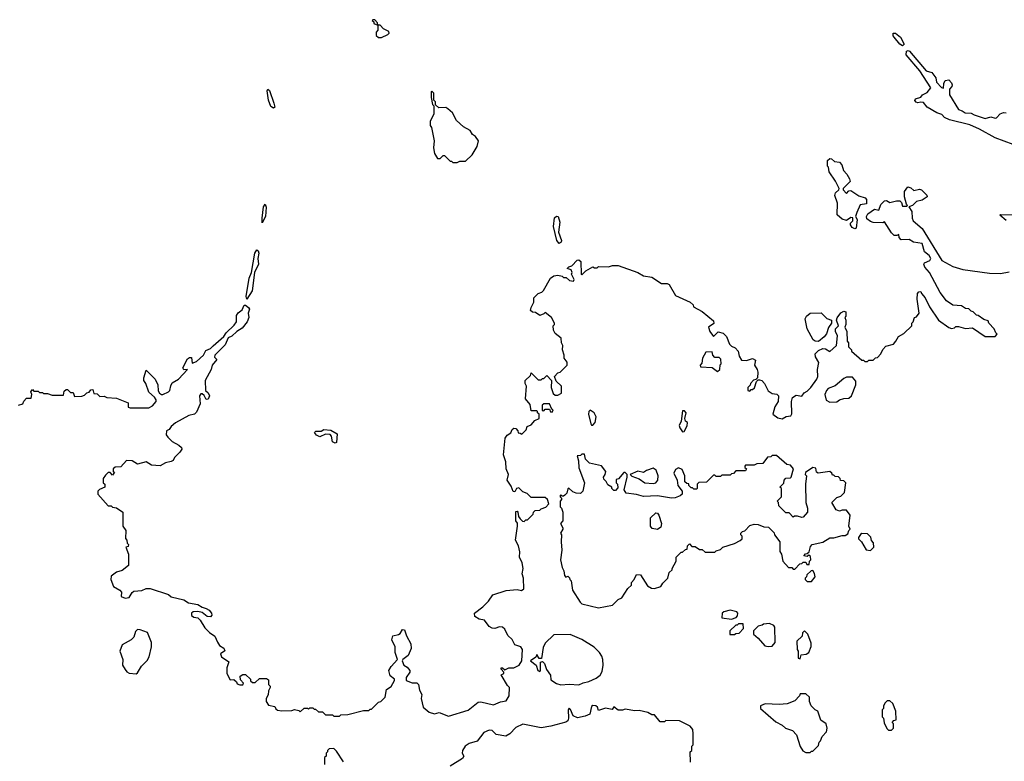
# Model space of a CAD drawing. Extents: x 2386423 to 2568864, y 578392 to 761999.
# Tile 328 of 454: x 2511703 to 2518731, y 646988 to 652280. Entities that reach past the tile are written whole.
import ezdxf

# ---------------------------------------------------------------- set-up
doc = ezdxf.new("R2010")
doc.units = 0

msp = doc.modelspace()

# ---------------------------------------------------------------- linework, layer by layer
at = {"layer": '0CON05XD'}
for points in [[(2514285, 652152.5), (2514330, 652175), (2514340, 652185), (2514337.5, 652195), (2514300, 652215), (2514275, 652240), (2514260, 652240), (2514258.3, 652258.3), (2514238.3, 652278.3), (2514225, 652280), (2514220, 652275), (2514230, 652265), (2514231.7, 652251.7), (2514260, 652240), (2514260, 652205), (2514248.3, 652191.7), (2514248.3, 652168.3), (2514265, 652152.5), (2514285, 652152.5)], [(2518005, 652092.5), (2517985, 652106), (2517945.7, 652155), (2517938.6, 652165), (2517937.5, 652185), (2517955, 652182.9), (2517991.4, 652155), (2518017.5, 652105), (2518005, 652092.5)], [(2518795, 651390), (2518665, 651437.5), (2518555, 651500), (2518485, 651530), (2518340, 651565), (2518305, 651582.5), (2518285, 651602.5), (2518250, 651615), (2518180, 651655), (2518155, 651690), (2518135, 651692.5), (2518115, 651686.7), (2518101.2, 651691.2), (2518093.6, 651703.6), (2518096.7, 651715), (2518135, 651726.7), (2518146.7, 651745), (2518179.5, 651760.5), (2518206, 651794), (2518127.5, 651915), (2518030, 652030), (2518032, 652055), (2518045, 652060.8), (2518055.5, 652055.5), (2518174, 651915), (2518215, 651902.5), (2518242.5, 651865), (2518247.5, 651835), (2518282.5, 651795), (2518298.3, 651791.7), (2518300, 651825), (2518310, 651845), (2518335, 651850), (2518355, 651830), (2518360, 651815), (2518357, 651803), (2518340, 651785), (2518340, 651745), (2518405, 651638.8), (2518430.7, 651630.7), (2518452.5, 651615), (2518495, 651612), (2518515, 651600), (2518595, 651574), (2518635, 651586.7), (2518665, 651577.5), (2518675, 651580), (2518701.5, 651608.5), (2518725, 651617.5), (2518745, 651614.3)], [(2513515, 651649.2), (2513495, 651661.2), (2513480, 651705), (2513468.8, 651771.2), (2513475, 651783.3), (2513485.7, 651775), (2513517.9, 651685), (2513524, 651656), (2513515, 651649.2)], [(2514825, 651260), (2514845, 651270), (2514885, 651270), (2514932.5, 651315), (2514967.5, 651375), (2514977.5, 651415), (2514956.4, 651446.4), (2514935, 651460), (2514919.3, 651489.3), (2514870, 651515), (2514820.7, 651560.7), (2514792.5, 651615), (2514760, 651645), (2514745, 651652.5), (2514695, 651650), (2514671.7, 651671.7), (2514670, 651695), (2514660, 651705), (2514660, 651755), (2514645, 651770), (2514640, 651765), (2514640, 651725), (2514650, 651675), (2514660, 651665), (2514660, 651605), (2514632.5, 651555), (2514632.5, 651525), (2514641.7, 651511.7), (2514662.5, 651415), (2514656.7, 651365), (2514663.3, 651325), (2514685, 651290), (2514705, 651290), (2514725, 651310), (2514735, 651310), (2514775, 651270), (2514785, 651270), (2514795, 651260), (2514825, 651260)], [(2517665, 650787.5), (2517645, 650797.5), (2517632.5, 650815), (2517633, 650827), (2517650, 650845), (2517650, 650865), (2517635, 650867.5), (2517605, 650847.5), (2517575, 650857.5), (2517538.3, 650888.3), (2517541.7, 650971.7), (2517521.2, 651025), (2517527.5, 651045), (2517550, 651065), (2517552.5, 651075), (2517527, 651127), (2517480.8, 651195), (2517477.5, 651227.5), (2517470, 651235), (2517470, 651275), (2517485, 651290), (2517498.3, 651288.3), (2517518.3, 651268.3), (2517555, 651262.5), (2517572.5, 651245), (2517583.9, 651203.9), (2517608.3, 651178.3), (2517626.7, 651145), (2517630, 651125), (2517580, 651075), (2517580, 651065), (2517605, 651040), (2517621.7, 651058.3), (2517635, 651060), (2517693, 651023), (2517738.3, 651008.3), (2517747, 650997), (2517747.5, 650965), (2517702, 650958), (2517679.2, 650905), (2517670, 650875), (2517680, 650855), (2517675, 650792.5), (2517665, 650787.5)], [(2518005, 650950), (2518035, 650950), (2518040, 650955), (2518032.5, 650962.5), (2518020, 651015), (2518020, 651055), (2518041.7, 651088.3), (2518065, 651080), (2518085, 651060), (2518125, 651070), (2518140, 651065), (2518178.3, 651028.3), (2518180, 651015), (2518145, 650992.5), (2518105, 650982.5), (2518076.2, 650953.8), (2518050, 650945), (2518071.7, 650911.7), (2518073, 650863), (2518080, 650845), (2518145, 650790), (2518285, 650562.5), (2518365, 650520), (2518435, 650496.7), (2518625, 650471.2), (2518705, 650470), (2518765, 650480)], [(2513115, 647837.5), (2513130, 647815), (2513160, 647795), (2513167, 647777), (2513137.5, 647755), (2513143.9, 647733.9), (2513197, 647697), (2513182.5, 647655), (2513182.5, 647615), (2513205, 647570), (2513231.7, 647571.7), (2513250, 647555), (2513255, 647540), (2513275, 647532.5), (2513297, 647533), (2513300, 647545), (2513278.3, 647568.3), (2513277.5, 647595), (2513295, 647606.7), (2513315, 647606.7), (2513350, 647575), (2513351.7, 647561.7), (2513365, 647550), (2513385, 647550), (2513415, 647580), (2513465, 647580), (2513478.3, 647568.3), (2513480, 647535), (2513490, 647525), (2513490, 647515), (2513478.3, 647491.7), (2513477, 647463), (2513462.5, 647435), (2513462.5, 647415), (2513479.3, 647389.3), (2513525, 647380), (2513531.7, 647361.7), (2513543, 647353), (2513575, 647347.5), (2513645, 647350), (2513665, 647357.5), (2513695, 647350), (2513705, 647340), (2513733, 647367), (2513757.5, 647367.5), (2513765, 647360), (2513775, 647370), (2513795, 647370), (2513805, 647360), (2513815, 647360), (2513835, 647340), (2513865, 647340), (2513885, 647320), (2513935, 647320), (2513945, 647310), (2513985, 647310), (2513995, 647320), (2514045, 647322.5), (2514158.3, 647351.7), (2514195, 647350), (2514205, 647360), (2514215, 647360), (2514265, 647410), (2514280, 647415), (2514312.5, 647445), (2514320.3, 647499.7), (2514355, 647522.5), (2514377.5, 647565), (2514377.5, 647575), (2514347.3, 647597.3), (2514339.2, 647635), (2514355, 647663.8), (2514400, 647715), (2514383.8, 647765), (2514383.3, 647805), (2514360, 647855), (2514367, 647883), (2514407, 647893), (2514419.3, 647900.7), (2514435, 647927.5), (2514450, 647925), (2514463, 647883), (2514496.2, 647826.2), (2514498, 647792), (2514475, 647742.5), (2514437.5, 647715), (2514433.3, 647705), (2514444, 647674), (2514469.3, 647659.3), (2514487.5, 647635), (2514487, 647623), (2514462.5, 647585), (2514462.5, 647565), (2514505, 647547.5), (2514537, 647547), (2514550, 647535), (2514556.7, 647495), (2514573.3, 647465), (2514570, 647435), (2514582.5, 647375), (2514625, 647338.8), (2514665, 647326.2), (2514696.4, 647336.4), (2514765, 647310), (2514905, 647352.5), (2514975, 647410), (2514995, 647413.3), (2515085, 647390), (2515135, 647413.3), (2515175, 647420), (2515197.5, 647455), (2515200, 647515), (2515185, 647530), (2515140, 647605), (2515160, 647615), (2515160, 647625), (2515140, 647645), (2515140, 647655), (2515150, 647655), (2515165, 647640), (2515195, 647653.8), (2515230, 647655), (2515267.5, 647675), (2515286.7, 647705), (2515292.5, 647785), (2515280, 647805), (2515238.3, 647818.3), (2515218.3, 647858.3), (2515186.7, 647885), (2515165, 647930), (2515150, 647945), (2515127, 647947), (2515095, 647936.7), (2515075, 647937.5), (2515055, 647950), (2515020, 647995), (2514983, 648003), (2514951.7, 648021.7), (2514950, 648045), (2515009.3, 648090.7), (2515049.3, 648130.7), (2515080, 648175), (2515175, 648207.5), (2515255, 648213.8), (2515285, 648206.2), (2515302, 648218), (2515298.6, 648295), (2515290.6, 648325), (2515297.5, 648365), (2515290, 648405), (2515270, 648445), (2515272.3, 648482.3), (2515262.5, 648525), (2515241.2, 648565), (2515257.5, 648665), (2515257, 648687), (2515244, 648705), (2515245, 648770), (2515255, 648772.5), (2515260, 648765), (2515262.5, 648735), (2515275, 648717.5), (2515291.7, 648701.7), (2515305, 648700), (2515315, 648710), (2515328.3, 648711.7), (2515368.3, 648751.7), (2515370, 648765), (2515381.7, 648778.3), (2515415, 648780), (2515425, 648790), (2515458.3, 648801.7), (2515480, 648825), (2515470, 648855), (2515455, 648870), (2515355, 648870), (2515325, 648900), (2515295, 648910), (2515265, 648940), (2515250, 648935), (2515238.3, 648911.7), (2515225, 648913.3), (2515211.2, 648951.2), (2515183.3, 648995), (2515192.5, 649035), (2515176.7, 649075), (2515173.3, 649125), (2515157.5, 649175), (2515167.5, 649295), (2515183.6, 649316.4), (2515208.3, 649331.7), (2515217.5, 649355), (2515230, 649365), (2515245, 649362.5), (2515260, 649345), (2515261.7, 649331.7), (2515275, 649330), (2515288.3, 649321.7), (2515317.5, 649352.5), (2515325, 649376), (2515355, 649390), (2515380.7, 649419.3), (2515410, 649435), (2515410, 649465), (2515400, 649475), (2515400, 649485), (2515395, 649490), (2515355, 649490), (2515346.7, 649535), (2515313.8, 649575), (2515320, 649665), (2515310, 649685), (2515310, 649705), (2515348.3, 649741.7), (2515355, 649760), (2515405, 649710), (2515425, 649710), (2515435, 649720), (2515445, 649720), (2515465, 649740), (2515500, 649705), (2515497.5, 649655), (2515511.7, 649611.7), (2515525, 649600), (2515545, 649600), (2515570, 649615), (2515570, 649665), (2515531.7, 649701.7), (2515520, 649735), (2515545, 649760), (2515560, 649765), (2515610, 649815), (2515610, 649835), (2515590, 649865), (2515590, 649885), (2515577.5, 649925), (2515580, 649955), (2515570, 649975), (2515567, 650007), (2515525, 650040), (2515512.5, 650065), (2515510, 650095), (2515520, 650105), (2515520, 650115), (2515500, 650155), (2515455, 650190), (2515445, 650180), (2515415, 650170), (2515385, 650190), (2515363, 650193), (2515350, 650205), (2515353, 650227), (2515372.5, 650265), (2515372.5, 650295), (2515403.9, 650326.1), (2515430, 650335), (2515443, 650347), (2515492.5, 650435), (2515515, 650452.5), (2515545, 650457.5), (2515575, 650450), (2515585, 650440), (2515605, 650440), (2515628.3, 650418.3), (2515656.2, 650413.8), (2515660, 650425), (2515643, 650463), (2515646.7, 650475), (2515640, 650495), (2515610, 650505), (2515623.3, 650516.7), (2515645, 650522.5), (2515681.2, 650565), (2515695, 650567.1), (2515708.6, 650555), (2515710, 650465), (2515715, 650460), (2515745, 650487.5), (2515795, 650517.5), (2515805, 650510), (2515825, 650510), (2515835, 650520), (2515905, 650517.5), (2515935, 650526.2), (2515975, 650526), (2516115, 650476.7), (2516155, 650452.5), (2516215, 650442.5), (2516285, 650396.7), (2516325, 650396.7), (2516339.3, 650389.3), (2516385, 650312.5), (2516490, 650265), (2516510, 650245), (2516511.7, 650231.7), (2516575, 650197.5), (2516655, 650130), (2516658.3, 650111.7), (2516620, 650085), (2516630, 650055), (2516655, 650020), (2516688.3, 650051.7), (2516725, 650042.5), (2516748.3, 650018.3), (2516770, 649965), (2516785, 649950), (2516809.3, 649939.3), (2516832.5, 649915), (2516838.3, 649878.3), (2516855, 649850), (2516891.7, 649848.3), (2516935, 649862.5), (2516955, 649850), (2516947.5, 649815), (2516967.5, 649785), (2516972.5, 649765), (2516970, 649725), (2516958.3, 649711.7), (2516941.7, 649708.3), (2516920, 649685), (2516918.3, 649671.7), (2516900, 649655), (2516900, 649635), (2516915, 649630), (2516925, 649640), (2516935, 649640), (2516947, 649653), (2516961.7, 649698.3), (2516975, 649710), (2516985, 649710), (2517000, 649705), (2517020, 649685), (2517045, 649632.5), (2517075, 649612.5), (2517108.3, 649608.3), (2517120, 649595), (2517117.5, 649555), (2517093, 649517), (2517080, 649465), (2517115, 649440), (2517145, 649432.5), (2517175, 649447.5), (2517206.7, 649453.3), (2517213.6, 649466.4), (2517211.2, 649555), (2517220, 649585), (2517245, 649600), (2517286.1, 649593.9), (2517301.7, 649618.3), (2517325, 649630), (2517350, 649655), (2517393.3, 649715), (2517400, 649735), (2517397.5, 649785), (2517407, 649833), (2517382.5, 649875), (2517380, 649895), (2517405, 649920), (2517437, 649933), (2517455, 649932.5), (2517485, 649913.3), (2517532.5, 649955), (2517540, 650025), (2517526.2, 650055), (2517526.2, 650073.8), (2517547.5, 650095), (2517533.3, 650136.7), (2517537.5, 650152.5), (2517565, 650187.5), (2517585, 650200), (2517600, 650195), (2517600, 650165), (2517592.5, 650155), (2517600, 650135), (2517600, 650105), (2517592.5, 650085), (2517607.5, 650055), (2517610, 649985), (2517620, 649975), (2517620, 649945), (2517640, 649925), (2517640, 649915), (2517715, 649850), (2517725, 649850), (2517735, 649840), (2517755, 649840), (2517765, 649850), (2517795, 649850), (2517813, 649867), (2517825, 649870), (2517850, 649895), (2517863, 649927), (2517885, 649950), (2517940, 649965), (2517957.5, 649985), (2517975, 650020), (2518015, 650040), (2518070, 650095), (2518070, 650115), (2518080, 650125), (2518090, 650155), (2518105, 650160), (2518122.5, 650185), (2518110, 650285), (2518112.5, 650325), (2518121.7, 650338.3), (2518135, 650340), (2518140, 650325), (2518167.5, 650295), (2518198.3, 650231.7), (2518262.5, 650135), (2518335, 650082.5), (2518355, 650077.5), (2518375, 650080), (2518385, 650090), (2518405, 650090), (2518455, 650077.5), (2518505, 650080), (2518595, 650020), (2518665, 650020), (2518680, 650035), (2518670, 650045), (2518660, 650075), (2518620, 650115), (2518615, 650130), (2518585, 650140), (2518545, 650170), (2518531.7, 650171.7), (2518510, 650195), (2518495, 650200), (2518477, 650217), (2518455, 650220), (2518425, 650237.5), (2518365, 650242.5), (2518317.5, 650275), (2518273.9, 650333.9), (2518196.1, 650476.1), (2518163.3, 650515), (2518157.5, 650535), (2518162.5, 650545), (2518198.8, 650561.2), (2518205.7, 650575), (2518195, 650597.5), (2518162.5, 650622.5), (2518145, 650683.8), (2518083.6, 650693.6), (2518051.7, 650711.7), (2517995, 650710), (2517980, 650725), (2517978.3, 650748.3), (2517965, 650740), (2517945, 650740), (2517925, 650760), (2517877, 650837), (2517865, 650830), (2517795, 650833.3), (2517775, 650840), (2517749.3, 650859.3), (2517746.7, 650875), (2517756.1, 650893.9), (2517805, 650927.5), (2517835, 650920), (2517849.3, 650960.7), (2517875, 650987.5), (2517889.3, 650989.3), (2517915, 650976.7), (2517961.7, 650988.3), (2517985, 650986.7), (2517996.7, 650976.7), (2518005, 650950)], [(2513435, 650830), (2513432.9, 650862.9), (2513443.2, 650945), (2513455, 650963.8), (2513463.2, 650943.2), (2513456.9, 650875), (2513435, 650830)], [(2515555, 650683.3), (2515537.5, 650705), (2515514.4, 650804.4), (2515520.8, 650865), (2515535, 650878.8), (2515546.2, 650875), (2515558.9, 650835), (2515550, 650765), (2515570.8, 650705), (2515568.6, 650691.4), (2515555, 650683.3)], [(2518745, 650847.5), (2518700, 650885), (2518705, 650890), (2518795, 650886.7)], [(2513325, 650286.2), (2513320.5, 650305), (2513341.8, 650435), (2513356.9, 650475), (2513382.5, 650615), (2513395, 650636.9), (2513405, 650630), (2513409.2, 650615), (2513402.5, 650575), (2513407.5, 650535), (2513379.5, 650475), (2513362.2, 650345), (2513325, 650286.2)], [(2511695, 649530), (2511725, 649540), (2511731.7, 649558.3), (2511751.7, 649578.3), (2511785, 649580), (2511790, 649605), (2511782.5, 649625), (2511795, 649640), (2511805, 649630), (2511835, 649630), (2511845, 649620), (2511865, 649620), (2511872.5, 649612.5), (2511901.7, 649611.7), (2511935, 649600), (2512015, 649600), (2512021.7, 649628.3), (2512035, 649640), (2512045, 649640), (2512065, 649620), (2512085, 649620), (2512095, 649590), (2512147, 649593), (2512165, 649600), (2512181.7, 649618.3), (2512198.3, 649621.7), (2512211.7, 649638.3), (2512225, 649640), (2512231.7, 649611.7), (2512255, 649610), (2512275, 649590), (2512305, 649592.5), (2512325, 649583.3), (2512395, 649580), (2512477, 649547), (2512477.5, 649515), (2512490.7, 649509.3), (2512625, 649510.8), (2512651.1, 649525), (2512677.5, 649555), (2512677.1, 649567.1), (2512665, 649586.7), (2512625, 649622.5), (2512603.3, 649685), (2512590, 649705), (2512588.8, 649725), (2512605, 649780), (2512669.2, 649715), (2512690, 649675), (2512691.7, 649631.7), (2512701.2, 649615), (2512714.6, 649604.6), (2512725, 649604.5), (2512766.1, 649623.9), (2512776, 649634), (2512782.1, 649667.9), (2512792.2, 649687.8), (2512835.8, 649715), (2512900, 649785), (2512875, 649782.5), (2512867.5, 649795), (2512900.5, 649859.5), (2512915, 649870), (2512928.3, 649868.3), (2512935, 649830), (2512965, 649840.8), (2513014.4, 649885), (2513031.7, 649918.3), (2513065, 649934.5), (2513085, 649952.2), (2513159.9, 650020.1), (2513177.5, 650045), (2513235, 650100.5), (2513250.8, 650125), (2513251.8, 650168.2), (2513262.8, 650187.2), (2513290, 650210), (2513305, 650242), (2513315, 650243.1), (2513336.4, 650226.4), (2513342.5, 650215), (2513334.4, 650185), (2513339.2, 650155), (2513327.1, 650122.9), (2513291.9, 650078.1), (2513252.9, 650055), (2513218.3, 650021.7), (2513190.2, 650009.8), (2513169.1, 649960.9), (2513096.7, 649885), (2513093, 649873), (2513110, 649855), (2513077.5, 649815), (2513070, 649785), (2513027.5, 649705), (2513030, 649635), (2513048.3, 649618.3), (2513057.5, 649595), (2513048.3, 649571.7), (2513035, 649570), (2513019.3, 649599.3), (2513005, 649610), (2512995, 649610), (2512987.5, 649595), (2512991.7, 649538.3), (2512965, 649480), (2512950, 649465), (2512910, 649455), (2512815, 649402.5), (2512783.6, 649376.4), (2512770, 649355), (2512750, 649345), (2512748.3, 649318.3), (2512760.7, 649300.7), (2512790.7, 649270.7), (2512840, 649245), (2512857, 649227), (2512860, 649215), (2512846.4, 649193.6), (2512807.5, 649155), (2512797.5, 649135), (2512783.8, 649126.2), (2512745, 649118.8), (2512705, 649096.2), (2512645, 649101.2), (2512605, 649123.8), (2512545, 649107.5), (2512505, 649132.5), (2512465, 649133.3), (2512425, 649090), (2512383.6, 649086.4), (2512370, 649075), (2512370, 649055), (2512380, 649045), (2512371.7, 649038.3), (2512365, 649030), (2512348.3, 649048.3), (2512335, 649050), (2512315, 649030), (2512300, 649005), (2512300, 648975), (2512310, 648965), (2512310, 648945), (2512271.7, 648928.3), (2512260, 648915), (2512260, 648895), (2512335, 648810), (2512355, 648810), (2512365, 648802.5), (2512395, 648797.5), (2512440, 648765), (2512440, 648665), (2512460, 648635), (2512458.3, 648578.3), (2512467, 648567), (2512470, 648545), (2512480, 648535), (2512478.3, 648521.7), (2512460, 648515), (2512480, 648465), (2512480, 648385), (2512435, 648350), (2512393, 648337), (2512355, 648310), (2512352.5, 648285), (2512372.5, 648235), (2512418.3, 648208.3), (2512428.8, 648195), (2512426.7, 648165), (2512455, 648151.2), (2512485, 648157.5), (2512505, 648192.5), (2512518.3, 648201.7), (2512575, 648207.5), (2512605, 648220), (2512635, 648220), (2512765, 648177.5), (2512785, 648162.5), (2512875, 648140.8), (2512907.7, 648117.7), (2512975, 648106.7), (2513005, 648087.5), (2513035, 648078.6), (2513055.4, 648065.4), (2513071.4, 648045), (2513075, 648030), (2513065, 648018.8), (2513040.9, 648020.9), (2513005, 648048.8), (2512975, 648057.5), (2512942.5, 648055), (2512930, 648045), (2512928.3, 648028.3), (2512945, 648017.5), (2512975, 648012.5), (2512992.5, 647995), (2513025, 647940), (2513057, 647907), (2513095, 647880), (2513115, 647837.5)], [(2517405, 649982.5), (2517380, 649985), (2517366.1, 649996.1), (2517323.3, 650075), (2517310, 650145), (2517320, 650165), (2517345, 650186.7), (2517425, 650188.8), (2517465, 650147.5), (2517497, 650137), (2517497.5, 650115), (2517477.3, 650082.7), (2517461.2, 650038.8), (2517445, 650016.7), (2517405, 649982.5)], [(2516685, 649770), (2516700, 649785), (2516703, 649817), (2516710, 649825), (2516708.3, 649858.3), (2516695, 649870), (2516665, 649870), (2516650, 649885), (2516645, 649910), (2516601.7, 649908.3), (2516577.5, 649865), (2516571.7, 649828.3), (2516560, 649815), (2516561.7, 649801.7), (2516645, 649797.5), (2516685, 649770)], [(2517485, 649550), (2517535, 649552.5), (2517555, 649567.5), (2517585, 649577.5), (2517621.7, 649578.3), (2517640, 649595), (2517672.5, 649675), (2517671.7, 649701.7), (2517648.3, 649728.3), (2517605, 649730), (2517585, 649720), (2517523, 649667), (2517475, 649647.5), (2517462.5, 649635), (2517450, 649605), (2517460, 649565), (2517485, 649550)], [(2515505, 649480), (2515510, 649495), (2515501.7, 649501.7), (2515485, 649540), (2515445, 649540), (2515431.7, 649528.3), (2515431.7, 649491.7), (2515445, 649490), (2515455, 649500), (2515485, 649500), (2515491.7, 649481.7), (2515505, 649480)], [(2515795, 649387.5), (2515810, 649405), (2515817.5, 649445), (2515803.9, 649473.9), (2515775, 649492.5), (2515766.4, 649483.6), (2515763.8, 649465), (2515780, 649395), (2515785, 649387.5), (2515795, 649387.5)], [(2516435, 649340), (2516445, 649342.5), (2516467, 649383), (2516470, 649405), (2516456.2, 649416.2), (2516450, 649435), (2516460, 649475), (2516448.3, 649488.3), (2516435, 649490), (2516423.8, 649416.2), (2516410, 649385), (2516415, 649367.5), (2516435, 649340)], [(2513955, 649257.5), (2513935, 649267.5), (2513929.2, 649309.2), (2513920, 649320), (2513885, 649322), (2513845, 649302.5), (2513822.5, 649315), (2513807.5, 649335), (2513817, 649343), (2513855, 649343.3), (2513875, 649356.2), (2513925, 649350), (2513970, 649325), (2513965, 649262.5), (2513955, 649257.5)], [(2515835, 648083.3), (2515935, 648103.3), (2515975, 648142.5), (2516000, 648155), (2516045, 648220), (2516070, 648245), (2516070, 648265), (2516090, 648285), (2516105, 648320), (2516135, 648317.5), (2516185, 648240), (2516213, 648223), (2516235, 648220), (2516280, 648235), (2516295, 648260), (2516330, 648295), (2516340, 648335), (2516360, 648355), (2516360, 648365), (2516390, 648415), (2516390, 648445), (2516425, 648480), (2516435, 648480), (2516455, 648500), (2516468.3, 648501.7), (2516470, 648525), (2516485, 648540), (2516501.7, 648521.7), (2516525, 648520), (2516555, 648500), (2516575, 648500), (2516595, 648480), (2516665, 648480), (2516675, 648490), (2516705, 648500), (2516723, 648517), (2516805, 648542.5), (2516847, 648563), (2516860, 648575), (2516860, 648595), (2516850, 648605), (2516850, 648615), (2516861.7, 648628.3), (2516878.3, 648631.7), (2516915, 648670), (2516945, 648680), (2516975, 648677.5), (2517015, 648660), (2517048.3, 648658.3), (2517088.3, 648618.3), (2517090, 648605), (2517130, 648555), (2517130, 648485), (2517140, 648465), (2517150, 648415), (2517191.7, 648371.7), (2517215, 648370), (2517225, 648360), (2517235, 648360), (2517271.7, 648398.3), (2517285, 648400), (2517295, 648410), (2517315, 648410), (2517321.7, 648391.7), (2517338.3, 648391.7), (2517340, 648415), (2517350, 648425), (2517348.3, 648448.3), (2517335, 648460), (2517325, 648450), (2517300, 648455), (2517311.7, 648468.3), (2517325, 648470), (2517338.3, 648481.7), (2517348.3, 648521.7), (2517360, 648535), (2517435, 648552.5), (2517485, 648582.5), (2517515, 648582.5), (2517575, 648600), (2517595, 648600), (2517615, 648610), (2517622.5, 648635), (2517630, 648645), (2517622.5, 648665), (2517630, 648745), (2517605, 648780), (2517575, 648780), (2517555, 648772.5), (2517531.7, 648781.7), (2517500, 648835), (2517535, 648870), (2517565, 648880), (2517590, 648905), (2517600, 648975), (2517585, 648990), (2517561.7, 648991.7), (2517560, 649005), (2517548.3, 649018.3), (2517525, 649020), (2517515, 649030), (2517505, 649030), (2517500, 649045), (2517487, 649057), (2517403.6, 649043.6), (2517391.2, 649051.2), (2517385, 649080), (2517365.7, 649085.7), (2517311.7, 649048.3), (2517310, 649035), (2517320, 649025), (2517312.5, 648965), (2517313.8, 648835), (2517327.5, 648795), (2517327.5, 648765), (2517295, 648730), (2517285, 648727.5), (2517255, 648737.5), (2517233, 648737), (2517225, 648730), (2517195, 648760), (2517171.7, 648761.7), (2517121.7, 648811.7), (2517120, 648835), (2517110, 648845), (2517140, 648875), (2517140, 648935), (2517130, 648945), (2517158.3, 648971.7), (2517160, 648995), (2517171.7, 649008.3), (2517205, 649010), (2517210, 649015), (2517227.5, 649075), (2517205, 649100), (2517180, 649105), (2517105, 649170), (2517075, 649170), (2517065, 649160), (2517041.7, 649158.3), (2517007, 649113), (2516965, 649110), (2516945, 649100), (2516885, 649100), (2516880, 649095), (2516880, 649085), (2516890, 649075), (2516885, 649060), (2516815, 649060), (2516798.3, 649041.7), (2516785, 649040), (2516775, 649030), (2516715, 649030), (2516705, 649020), (2516675, 649020), (2516665, 649030), (2516655, 649030), (2516605, 648980), (2516551.7, 648978.3), (2516540, 648965), (2516540, 648935), (2516535, 648930), (2516515, 648930), (2516505, 648940), (2516495, 648940), (2516480, 648955), (2516478.3, 648968.3), (2516465, 648970), (2516451.7, 648981.7), (2516450, 649025), (2516430.7, 649070.7), (2516405, 649083.3), (2516385, 649070), (2516371.2, 649045), (2516396.7, 648995), (2516400, 648955), (2516432.5, 648915), (2516432.5, 648895), (2516418.3, 648881.7), (2516382.7, 648867.3), (2516355, 648865.8), (2516255, 648882.5), (2516155, 648877.5), (2516105, 648892.5), (2516032.5, 648902.5), (2516016.7, 648925), (2516040, 649015), (2516040, 649035), (2516025, 649050), (2516015, 649050), (2515976.4, 649003.6), (2515961.7, 648998.3), (2515960, 648975), (2515970, 648965), (2515971.7, 648938.3), (2515955, 648920), (2515945, 648920), (2515930, 648935), (2515930, 648945), (2515900.7, 648960.7), (2515890, 648985), (2515871.7, 649001.7), (2515870, 649015), (2515883.3, 649035), (2515887.5, 649055), (2515856.4, 649096.4), (2515770, 649115), (2515743, 649143), (2515735, 649180), (2515715, 649180), (2515705, 649170), (2515681.7, 649168.3), (2515692.5, 649132.5), (2515695, 649082.5), (2515734.3, 648975), (2515722.9, 648915), (2515705, 648899.4), (2515675, 648900.6), (2515651.2, 648911.2), (2515623.8, 648936.2), (2515616.7, 648933.3), (2515607.7, 648902.3), (2515595, 648887.5), (2515585, 648880), (2515575, 648880), (2515565, 648890), (2515560, 648885), (2515560, 648875), (2515570, 648865), (2515570, 648855), (2515560, 648845), (2515560, 648805), (2515570, 648795), (2515580, 648765), (2515580, 648705), (2515562.5, 648685), (2515580, 648655), (2515580, 648645), (2515562.5, 648615), (2515570, 648605), (2515567.5, 648555), (2515573.8, 648495), (2515563.3, 648425), (2515575, 648370), (2515586.4, 648346.4), (2515593, 648313), (2515601.7, 648301.7), (2515615, 648310), (2515628.3, 648298.3), (2515630, 648285), (2515640, 648275), (2515648.3, 648208.3), (2515703.6, 648123.6), (2515715, 648112.5), (2515835, 648083.3)], [(2516225, 648969.4), (2516245, 648974.2), (2516258.6, 648995), (2516260, 649025), (2516245.7, 649065.7), (2516225, 649080), (2516176.4, 649063.6), (2516155, 649050), (2516115, 649057.5), (2516060, 649035), (2516073, 649023), (2516125, 649003.3), (2516165, 648974), (2516225, 648969.4)], [(2516255, 648642), (2516218.6, 648648.6), (2516205.9, 648665.9), (2516206.2, 648725), (2516245, 648760), (2516255, 648758), (2516265.5, 648745.5), (2516283.8, 648685), (2516280.7, 648659.3), (2516255, 648642)], [(2517775, 648492.5), (2517800, 648515), (2517797, 648547), (2517783, 648563), (2517778.3, 648588.3), (2517755, 648610), (2517715, 648612.5), (2517705, 648607.5), (2517690, 648585), (2517690, 648575), (2517713, 648553), (2517745, 648497.5), (2517775, 648492.5)], [(2517355, 648270), (2517380, 648305), (2517377, 648327), (2517365, 648350), (2517351.7, 648348.3), (2517321.7, 648318.3), (2517320, 648305), (2517310, 648295), (2517310, 648285), (2517325, 648270), (2517355, 648270)], [(2516785, 648002.5), (2516816.2, 648013.8), (2516827.5, 648025), (2516830, 648045), (2516822.5, 648055), (2516775, 648067.1), (2516730, 648055), (2516717.5, 648045), (2516715, 648012.5), (2516785, 648002.5)], [(2512535, 647612.5), (2512545, 647620), (2512572.3, 647667.7), (2512613.6, 647706.4), (2512626.4, 647733.6), (2512643.3, 647805), (2512643.3, 647835), (2512616.1, 647906.1), (2512563, 647927), (2512545, 647927.5), (2512530, 647915), (2512517, 647873), (2512500, 647855), (2512435, 647820), (2512417.5, 647775), (2512440, 647715), (2512437.5, 647675), (2512455, 647642.5), (2512467, 647627), (2512485, 647617.5), (2512535, 647612.5)], [(2516771.7, 647891.7), (2516805, 647892.5), (2516815, 647900), (2516838.3, 647901.7), (2516870, 647935), (2516868.3, 647968.3), (2516835, 647970), (2516825, 647960), (2516815, 647960), (2516771.7, 647918.3), (2516771.7, 647891.7)], [(2517045, 647806.7), (2517075, 647810), (2517096.7, 647835), (2517093.3, 647945), (2517085, 647956.2), (2517055, 647972.5), (2517013, 647967), (2517001.7, 647958.3), (2516975, 647952.5), (2516941.7, 647918.3), (2516940, 647895), (2516975, 647867.5), (2517023, 647813), (2517045, 647806.7)], [(2515565, 647533.3), (2515625, 647538.8), (2515695, 647533.8), (2515725, 647548.8), (2515765, 647556.7), (2515818.3, 647581.7), (2515846.4, 647603.6), (2515861.7, 647628.3), (2515867.5, 647675), (2515866.7, 647715), (2515858.3, 647738.3), (2515842.5, 647765), (2515803, 647803), (2515715, 647857.5), (2515631.7, 647891.7), (2515515, 647890), (2515455, 647830), (2515440.7, 647799.3), (2515428.3, 647721.7), (2515411.7, 647721.7), (2515395, 647750), (2515388.3, 647731.7), (2515350, 647705), (2515390, 647675), (2515402.5, 647635), (2515415, 647630), (2515420, 647635), (2515420, 647695), (2515435, 647700), (2515450, 647685), (2515463, 647643), (2515491.7, 647601.7), (2515495, 647570), (2515535, 647542.5), (2515565, 647533.3)], [(2517275, 647720), (2517281.7, 647748.3), (2517317, 647753), (2517336.4, 647763.6), (2517351.7, 647808.3), (2517351.7, 647831.7), (2517330, 647895), (2517305, 647920), (2517290, 647905), (2517288.3, 647881.7), (2517250, 647845), (2517252.5, 647785), (2517260, 647775), (2517260, 647725), (2517275, 647720)], [(2517345, 647050), (2517355, 647060), (2517365, 647060), (2517405, 647100), (2517410, 647125), (2517420, 647135), (2517430, 647165), (2517461.7, 647198.3), (2517467.5, 647225), (2517460, 647255), (2517421.7, 647281.7), (2517400, 647345), (2517380, 647355), (2517353, 647383), (2517340, 647415), (2517340, 647445), (2517315, 647470), (2517275, 647470), (2517270, 647455), (2517235, 647420), (2517181.7, 647398.3), (2517125, 647392.5), (2517025, 647397.5), (2516990, 647385), (2516990, 647365), (2517100.7, 647270.7), (2517146.2, 647246.2), (2517170, 647225), (2517218.3, 647208.3), (2517247, 647177), (2517273, 647093), (2517293.6, 647063.6), (2517315, 647050), (2517345, 647050)], [(2516491.7, 646981.7), (2516490, 647055), (2516500, 647065), (2516500, 647095), (2516510, 647105), (2516510, 647185), (2516507.5, 647215), (2516489.3, 647239.3), (2516413, 647277), (2516315, 647280), (2516305, 647270), (2516275, 647270), (2516235, 647320), (2516215, 647320), (2516187, 647337), (2516125, 647350), (2516095, 647347.5), (2516025, 647360), (2516005, 647352.5), (2515975, 647352.5), (2515945, 647377.5), (2515931.7, 647358.3), (2515885, 647366.2), (2515835, 647350), (2515827.5, 647375), (2515815, 647383.8), (2515794.2, 647385.8), (2515785, 647380), (2515772.5, 647325), (2515740.5, 647309.5), (2515685, 647297.5), (2515653.1, 647313.1), (2515635, 647356.7), (2515625, 647366.2), (2515618.8, 647355), (2515621.2, 647295), (2515615, 647277.5), (2515601.7, 647268.3), (2515495, 647238), (2515425, 647226), (2515295, 647253.3), (2515245, 647230), (2515202.5, 647185), (2515173, 647167), (2515105, 647180), (2515075, 647207.5), (2515055, 647210), (2515015, 647192.5), (2514969.2, 647130.8), (2514912.5, 647115), (2514883.3, 647095), (2514863.3, 647065), (2514862.5, 647045), (2514872.5, 647025), (2514865, 647007.5), (2514775, 646953.8)], [(2517925, 647210), (2517940, 647225), (2517940, 647255), (2517930, 647265), (2517941.7, 647278.3), (2517960, 647285), (2517957.5, 647345), (2517935, 647400), (2517915, 647420), (2517895, 647420), (2517880, 647405), (2517870, 647385), (2517870, 647365), (2517860, 647355), (2517860, 647305), (2517870, 647295), (2517873, 647263), (2517891.7, 647221.7), (2517905, 647210), (2517925, 647210)], [(2514013.6, 646983.6), (2513965, 647060), (2513945, 647080), (2513913, 647077), (2513900, 647065), (2513900, 647055), (2513890, 647045), (2513890, 647025), (2513880, 647015), (2513880, 646965)]]:
    msp.add_lwpolyline(points, dxfattribs=at)

doc.saveas('drawing.dxf')
